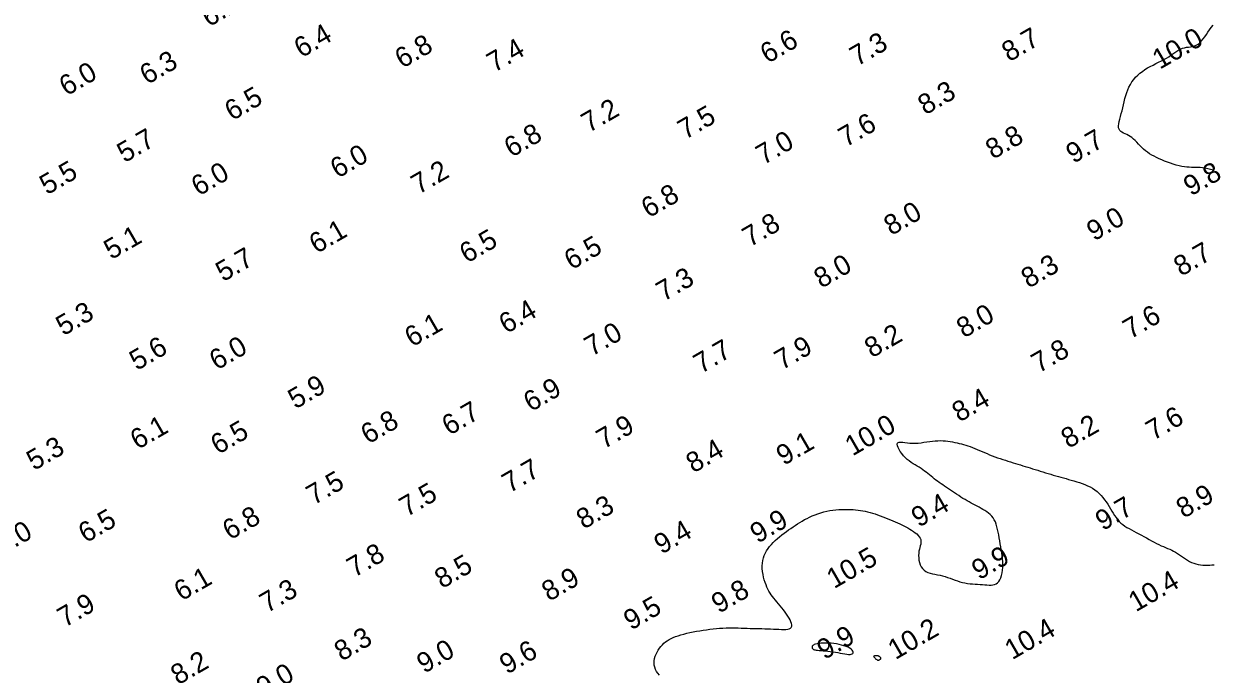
# Model space of a CAD drawing. Extents: x 3024098 to 3056816, y 418252 to 509144.
# Drawn here: x 3033845.6 to 3034142.8, y 418535.1 to 418697.7 of the extents above; entities that cross this region are included whole.
import ezdxf

# ---------------------------------------------------------------- set-up
doc = ezdxf.new("R2010")
doc.units = 0
doc.layers.add('V-CHAN-CONT-EL10', color=7, linetype='Continuous')
doc.layers.add('V-TOPO-SOUN-0911', color=7, linetype='Continuous')

msp = doc.modelspace()

# ---------------------------------------------------------------- linework, layer by layer
at = {"layer": 'V-CHAN-CONT-EL10'}
for points in [[(3034143.18, 418661.15), (3034142.45, 418661.33), (3034141.74, 418661.49), (3034141.06, 418661.62), (3034140.42, 418661.72), (3034139.82, 418661.79), (3034139.25, 418661.82), (3034138.71, 418661.83), (3034138.18, 418661.83), (3034137.64, 418661.84), (3034137.09, 418661.85), (3034136.52, 418661.89), (3034135.91, 418661.97), (3034135.26, 418662.08), (3034134.57, 418662.23), (3034133.85, 418662.42), (3034133.11, 418662.64), (3034132.37, 418662.88), (3034131.63, 418663.14), (3034130.9, 418663.41), (3034130.2, 418663.7), (3034129.53, 418663.99), (3034128.89, 418664.29), (3034128.28, 418664.6), (3034127.71, 418664.92), (3034127.16, 418665.26), (3034126.64, 418665.61), (3034126.15, 418665.98), (3034125.68, 418666.38), (3034125.23, 418666.8), (3034124.8, 418667.24), (3034124.39, 418667.68), (3034123.98, 418668.11), (3034123.58, 418668.53), (3034123.18, 418668.92), (3034122.77, 418669.27), (3034122.35, 418669.58), (3034121.91, 418669.83), (3034121.47, 418670.04), (3034121.04, 418670.23), (3034120.64, 418670.41), (3034120.27, 418670.6), (3034119.96, 418670.81), (3034119.7, 418671.06), (3034119.53, 418671.38), (3034119.44, 418671.76), (3034119.43, 418672.21), (3034119.49, 418672.73), (3034119.6, 418673.3), (3034119.74, 418673.92), (3034119.92, 418674.58), (3034120.1, 418675.27), (3034120.29, 418675.99), (3034120.47, 418676.73), (3034120.65, 418677.49), (3034120.83, 418678.26), (3034121.02, 418679.02), (3034121.22, 418679.78), (3034121.46, 418680.52), (3034121.72, 418681.24), (3034122.02, 418681.93), (3034122.37, 418682.6), (3034122.77, 418683.22), (3034123.21, 418683.81), (3034123.69, 418684.37), (3034124.21, 418684.9), (3034124.77, 418685.39), (3034125.36, 418685.85), (3034125.99, 418686.29), (3034126.65, 418686.69), (3034127.34, 418687.07), (3034128.04, 418687.43), (3034128.74, 418687.78), (3034129.44, 418688.12), (3034130.12, 418688.46), (3034130.77, 418688.8), (3034131.39, 418689.15), (3034131.97, 418689.51), (3034132.51, 418689.87), (3034133.02, 418690.23), (3034133.51, 418690.58), (3034133.99, 418690.9), (3034134.45, 418691.19), (3034134.92, 418691.43), (3034135.4, 418691.63), (3034135.88, 418691.76), (3034136.38, 418691.86), (3034136.89, 418691.93), (3034137.39, 418692), (3034137.89, 418692.09), (3034138.38, 418692.22), (3034138.86, 418692.4), (3034139.31, 418692.67), (3034139.75, 418693.02), (3034140.17, 418693.46), (3034140.57, 418693.96), (3034140.97, 418694.5), (3034141.37, 418695.08), (3034141.77, 418695.67), (3034142.18, 418696.27), (3034142.61, 418696.84), (3034143.06, 418697.38)], [(3034004.56, 418534.9), (3034004.18, 418535.34), (3034003.86, 418535.8), (3034003.6, 418536.3), (3034003.4, 418536.83), (3034003.28, 418537.37), (3034003.23, 418537.92), (3034003.25, 418538.48), (3034003.35, 418539.03), (3034003.51, 418539.58), (3034003.73, 418540.12), (3034003.99, 418540.65), (3034004.29, 418541.15), (3034004.61, 418541.62), (3034004.96, 418542.06), (3034005.33, 418542.47), (3034005.71, 418542.84), (3034006.11, 418543.18), (3034006.54, 418543.49), (3034007, 418543.78), (3034007.5, 418544.04), (3034008.04, 418544.29), (3034008.63, 418544.52), (3034009.27, 418544.74), (3034009.96, 418544.95), (3034010.68, 418545.15), (3034011.44, 418545.33), (3034012.22, 418545.51), (3034013.03, 418545.68), (3034013.85, 418545.83), (3034014.68, 418545.98), (3034015.51, 418546.12), (3034016.35, 418546.24), (3034017.18, 418546.35), (3034018.01, 418546.46), (3034018.83, 418546.54), (3034019.64, 418546.61), (3034020.45, 418546.66), (3034021.24, 418546.7), (3034022.02, 418546.71), (3034022.79, 418546.71), (3034023.54, 418546.7), (3034024.29, 418546.68), (3034025.04, 418546.65), (3034025.77, 418546.62), (3034026.51, 418546.59), (3034027.25, 418546.56), (3034027.99, 418546.54), (3034028.73, 418546.53), (3034029.47, 418546.52), (3034030.2, 418546.5), (3034030.93, 418546.49), (3034031.66, 418546.47), (3034032.38, 418546.45), (3034033.08, 418546.41), (3034033.78, 418546.37), (3034034.45, 418546.33), (3034035.09, 418546.29), (3034035.68, 418546.27), (3034036.21, 418546.28), (3034036.68, 418546.33), (3034037.06, 418546.43), (3034037.36, 418546.59), (3034037.56, 418546.81), (3034037.66, 418547.09), (3034037.67, 418547.42), (3034037.61, 418547.81), (3034037.47, 418548.23), (3034037.27, 418548.68), (3034037.02, 418549.16), (3034036.72, 418549.65), (3034036.38, 418550.15), (3034036.01, 418550.66), (3034035.62, 418551.18), (3034035.21, 418551.69), (3034034.79, 418552.19), (3034034.38, 418552.69), (3034033.98, 418553.17), (3034033.59, 418553.64), (3034033.23, 418554.09), (3034032.88, 418554.53), (3034032.56, 418554.96), (3034032.27, 418555.41), (3034031.98, 418555.86), (3034031.72, 418556.35), (3034031.47, 418556.86), (3034031.24, 418557.42), (3034031.02, 418558.03), (3034030.81, 418558.68), (3034030.64, 418559.37), (3034030.49, 418560.07), (3034030.38, 418560.79), (3034030.31, 418561.51), (3034030.29, 418562.22), (3034030.33, 418562.91), (3034030.43, 418563.58), (3034030.59, 418564.22), (3034030.81, 418564.83), (3034031.07, 418565.42), (3034031.39, 418565.99), (3034031.75, 418566.54), (3034032.15, 418567.07), (3034032.59, 418567.58), (3034033.06, 418568.08), (3034033.56, 418568.56), (3034034.09, 418569.02), (3034034.64, 418569.48), (3034035.19, 418569.92), (3034035.76, 418570.35), (3034036.33, 418570.76), (3034036.89, 418571.17), (3034037.45, 418571.57), (3034038, 418571.96), (3034038.56, 418572.33), (3034039.12, 418572.7), (3034039.69, 418573.06), (3034040.27, 418573.41), (3034040.87, 418573.75), (3034041.49, 418574.07), (3034042.14, 418574.39), (3034042.81, 418574.69), (3034043.5, 418574.97), (3034044.21, 418575.24), (3034044.93, 418575.48), (3034045.67, 418575.69), (3034046.41, 418575.88), (3034047.17, 418576.03), (3034047.92, 418576.15), (3034048.68, 418576.23), (3034049.43, 418576.29), (3034050.18, 418576.32), (3034050.91, 418576.33), (3034051.63, 418576.32), (3034052.33, 418576.29), (3034053, 418576.25), (3034053.64, 418576.2), (3034054.27, 418576.13), (3034054.87, 418576.05), (3034055.47, 418575.95), (3034056.06, 418575.84), (3034056.65, 418575.71), (3034057.25, 418575.56), (3034057.87, 418575.38), (3034058.5, 418575.18), (3034059.14, 418574.96), (3034059.79, 418574.73), (3034060.44, 418574.48), (3034061.1, 418574.23), (3034061.74, 418573.97), (3034062.37, 418573.71), (3034062.98, 418573.45), (3034063.57, 418573.2), (3034064.13, 418572.95), (3034064.68, 418572.71), (3034065.21, 418572.46), (3034065.72, 418572.21), (3034066.22, 418571.95), (3034066.71, 418571.69), (3034067.19, 418571.41), (3034067.65, 418571.12), (3034068.11, 418570.81), (3034068.53, 418570.49), (3034068.92, 418570.17), (3034069.27, 418569.83), (3034069.55, 418569.48), (3034069.77, 418569.13), (3034069.92, 418568.77), (3034069.98, 418568.4), (3034069.97, 418568.03), (3034069.92, 418567.64), (3034069.82, 418567.24), (3034069.71, 418566.81), (3034069.59, 418566.35), (3034069.49, 418565.87), (3034069.42, 418565.35), (3034069.4, 418564.79), (3034069.43, 418564.21), (3034069.5, 418563.62), (3034069.64, 418563.04), (3034069.83, 418562.49), (3034070.08, 418561.97), (3034070.4, 418561.5), (3034070.78, 418561.11), (3034071.23, 418560.79), (3034071.73, 418560.55), (3034072.28, 418560.36), (3034072.87, 418560.21), (3034073.49, 418560.09), (3034074.12, 418559.97), (3034074.77, 418559.85), (3034075.41, 418559.71), (3034076.04, 418559.54), (3034076.67, 418559.33), (3034077.28, 418559.11), (3034077.9, 418558.89), (3034078.51, 418558.66), (3034079.12, 418558.44), (3034079.74, 418558.24), (3034080.36, 418558.07), (3034081, 418557.93), (3034081.63, 418557.83), (3034082.27, 418557.74), (3034082.91, 418557.68), (3034083.54, 418557.64), (3034084.17, 418557.6), (3034084.78, 418557.56), (3034085.37, 418557.51), (3034085.94, 418557.47), (3034086.49, 418557.42), (3034087.01, 418557.39), (3034087.51, 418557.39), (3034087.97, 418557.43), (3034088.4, 418557.53), (3034088.79, 418557.7), (3034089.15, 418557.96), (3034089.46, 418558.3), (3034089.74, 418558.73), (3034089.97, 418559.24), (3034090.16, 418559.81), (3034090.31, 418560.44), (3034090.41, 418561.1), (3034090.47, 418561.8), (3034090.49, 418562.51), (3034090.47, 418563.24), (3034090.41, 418563.97), (3034090.33, 418564.71), (3034090.21, 418565.46), (3034090.09, 418566.21), (3034089.95, 418566.95), (3034089.81, 418567.7), (3034089.68, 418568.45), (3034089.55, 418569.19), (3034089.43, 418569.92), (3034089.3, 418570.63), (3034089.17, 418571.33), (3034089.01, 418571.99), (3034088.82, 418572.62), (3034088.6, 418573.2), (3034088.34, 418573.74), (3034088.04, 418574.22), (3034087.69, 418574.66), (3034087.3, 418575.05), (3034086.88, 418575.4), (3034086.44, 418575.73), (3034085.97, 418576.03), (3034085.49, 418576.31), (3034085.01, 418576.58), (3034084.52, 418576.84), (3034084.03, 418577.1), (3034083.54, 418577.36), (3034083.04, 418577.62), (3034082.54, 418577.89), (3034082.03, 418578.17), (3034081.52, 418578.46), (3034081.01, 418578.76), (3034080.49, 418579.08), (3034079.96, 418579.41), (3034079.44, 418579.76), (3034078.91, 418580.1), (3034078.39, 418580.46), (3034077.87, 418580.81), (3034077.37, 418581.15), (3034076.87, 418581.49), (3034076.39, 418581.82), (3034075.92, 418582.13), (3034075.46, 418582.44), (3034075.02, 418582.75), (3034074.58, 418583.05), (3034074.16, 418583.35), (3034073.74, 418583.66), (3034073.33, 418583.97), (3034072.93, 418584.29), (3034072.53, 418584.61), (3034072.14, 418584.94), (3034071.73, 418585.27), (3034071.33, 418585.59), (3034070.91, 418585.91), (3034070.47, 418586.23), (3034070.02, 418586.54), (3034069.55, 418586.84), (3034069.06, 418587.13), (3034068.56, 418587.43), (3034068.05, 418587.74), (3034067.54, 418588.07), (3034067.04, 418588.43), (3034066.55, 418588.82), (3034066.07, 418589.26), (3034065.61, 418589.75), (3034065.19, 418590.27), (3034064.82, 418590.79), (3034064.5, 418591.31), (3034064.26, 418591.8), (3034064.1, 418592.24), (3034064.05, 418592.61), (3034064.11, 418592.88), (3034064.29, 418593.05), (3034064.58, 418593.13), (3034064.97, 418593.14), (3034065.44, 418593.1), (3034065.99, 418593.03), (3034066.59, 418592.95), (3034067.24, 418592.88), (3034067.92, 418592.84), (3034068.61, 418592.85), (3034069.32, 418592.9), (3034070.04, 418592.98), (3034070.75, 418593.09), (3034071.47, 418593.2), (3034072.18, 418593.3), (3034072.89, 418593.4), (3034073.57, 418593.47), (3034074.24, 418593.5), (3034074.89, 418593.51), (3034075.52, 418593.48), (3034076.14, 418593.44), (3034076.74, 418593.37), (3034077.33, 418593.28), (3034077.91, 418593.18), (3034078.47, 418593.07), (3034079.02, 418592.95), (3034079.57, 418592.83), (3034080.11, 418592.69), (3034080.65, 418592.55), (3034081.19, 418592.39), (3034081.73, 418592.21), (3034082.29, 418592.02), (3034082.86, 418591.81), (3034083.44, 418591.58), (3034084.03, 418591.33), (3034084.64, 418591.07), (3034085.26, 418590.8), (3034085.89, 418590.53), (3034086.52, 418590.26), (3034087.17, 418589.99), (3034087.82, 418589.73), (3034088.47, 418589.48), (3034089.13, 418589.24), (3034089.79, 418589.02), (3034090.44, 418588.8), (3034091.1, 418588.59), (3034091.75, 418588.38), (3034092.39, 418588.18), (3034093.02, 418587.99), (3034093.64, 418587.8), (3034094.26, 418587.61), (3034094.87, 418587.42), (3034095.47, 418587.24), (3034096.08, 418587.05), (3034096.69, 418586.86), (3034097.3, 418586.68), (3034097.92, 418586.48), (3034098.55, 418586.29), (3034099.19, 418586.09), (3034099.83, 418585.89), (3034100.48, 418585.69), (3034101.14, 418585.49), (3034101.79, 418585.3), (3034102.44, 418585.1), (3034103.09, 418584.91), (3034103.73, 418584.73), (3034104.37, 418584.55), (3034105, 418584.37), (3034105.64, 418584.19), (3034106.28, 418584.01), (3034106.93, 418583.83), (3034107.59, 418583.64), (3034108.26, 418583.44), (3034108.94, 418583.24), (3034109.62, 418583.02), (3034110.31, 418582.79), (3034110.99, 418582.54), (3034111.65, 418582.25), (3034112.3, 418581.94), (3034112.92, 418581.6), (3034113.51, 418581.21), (3034114.06, 418580.78), (3034114.57, 418580.32), (3034115.05, 418579.82), (3034115.5, 418579.29), (3034115.92, 418578.75), (3034116.32, 418578.19), (3034116.69, 418577.62), (3034117.06, 418577.04), (3034117.4, 418576.47), (3034117.74, 418575.9), (3034118.08, 418575.35), (3034118.42, 418574.81), (3034118.78, 418574.29), (3034119.15, 418573.8), (3034119.55, 418573.33), (3034119.98, 418572.9), (3034120.45, 418572.51), (3034120.96, 418572.15), (3034121.49, 418571.82), (3034122.05, 418571.5), (3034122.63, 418571.19), (3034123.24, 418570.88), (3034123.85, 418570.57), (3034124.48, 418570.24), (3034125.12, 418569.9), (3034125.77, 418569.54), (3034126.41, 418569.18), (3034127.05, 418568.82), (3034127.69, 418568.46), (3034128.31, 418568.12), (3034128.92, 418567.79), (3034129.51, 418567.5), (3034130.08, 418567.24), (3034130.63, 418567), (3034131.17, 418566.78), (3034131.69, 418566.57), (3034132.2, 418566.35), (3034132.7, 418566.13), (3034133.19, 418565.89), (3034133.68, 418565.62), (3034134.16, 418565.32), (3034134.65, 418564.99), (3034135.13, 418564.65), (3034135.62, 418564.3), (3034136.12, 418563.96), (3034136.62, 418563.63), (3034137.14, 418563.33), (3034137.67, 418563.07), (3034138.21, 418562.85), (3034138.77, 418562.67), (3034139.34, 418562.54), (3034139.92, 418562.44), (3034140.5, 418562.38), (3034141.07, 418562.35), (3034141.65, 418562.35), (3034142.21, 418562.37), (3034142.77, 418562.42), (3034143.33, 418562.48)]]:
    msp.add_lwpolyline(points, dxfattribs=at)
for points in [[(3034049.21, 418540.51), (3034049.82, 418540.4), (3034050.4, 418540.29), (3034050.94, 418540.19), (3034051.44, 418540.11), (3034051.88, 418540.07), (3034052.26, 418540.05), (3034052.57, 418540.09), (3034052.8, 418540.18), (3034052.96, 418540.31), (3034053.03, 418540.48), (3034053.03, 418540.68), (3034052.94, 418540.9), (3034052.77, 418541.14), (3034052.52, 418541.38), (3034052.18, 418541.61), (3034051.77, 418541.83), (3034051.28, 418542.04), (3034050.73, 418542.23), (3034050.13, 418542.4), (3034049.5, 418542.55), (3034048.84, 418542.68), (3034048.18, 418542.78), (3034047.5, 418542.85), (3034046.85, 418542.89), (3034046.21, 418542.9), (3034045.6, 418542.88), (3034045.03, 418542.84), (3034044.51, 418542.78), (3034044.04, 418542.7), (3034043.65, 418542.61), (3034043.32, 418542.5), (3034043.08, 418542.38), (3034042.92, 418542.25), (3034042.81, 418542.12), (3034042.76, 418541.98), (3034042.75, 418541.85), (3034042.78, 418541.73), (3034042.82, 418541.61), (3034042.88, 418541.51), (3034042.93, 418541.43), (3034043, 418541.36), (3034043.08, 418541.3), (3034043.19, 418541.25), (3034043.35, 418541.21), (3034043.54, 418541.17), (3034043.8, 418541.14), (3034044.13, 418541.11), (3034044.53, 418541.07), (3034045, 418541.03), (3034045.52, 418540.98), (3034046.09, 418540.93), (3034046.69, 418540.87), (3034047.32, 418540.8), (3034047.95, 418540.72), (3034048.59, 418540.62)], [(3034058.83, 418538.84), (3034058.92, 418538.78), (3034059, 418538.73), (3034059.07, 418538.68), (3034059.15, 418538.65), (3034059.22, 418538.63), (3034059.3, 418538.63), (3034059.38, 418538.63), (3034059.47, 418538.65), (3034059.56, 418538.69), (3034059.65, 418538.73), (3034059.74, 418538.78), (3034059.82, 418538.84), (3034059.88, 418538.9), (3034059.93, 418538.97), (3034059.96, 418539.03), (3034059.97, 418539.1), (3034059.96, 418539.16), (3034059.93, 418539.22), (3034059.88, 418539.28), (3034059.83, 418539.34), (3034059.77, 418539.39), (3034059.71, 418539.44), (3034059.65, 418539.48), (3034059.59, 418539.53), (3034059.53, 418539.56), (3034059.47, 418539.6), (3034059.4, 418539.63), (3034059.33, 418539.65), (3034059.25, 418539.67), (3034059.16, 418539.69), (3034059.05, 418539.7), (3034058.93, 418539.71), (3034058.79, 418539.72), (3034058.65, 418539.72), (3034058.52, 418539.71), (3034058.4, 418539.69), (3034058.29, 418539.66), (3034058.21, 418539.62), (3034058.17, 418539.57), (3034058.16, 418539.51), (3034058.19, 418539.43), (3034058.25, 418539.35), (3034058.33, 418539.26), (3034058.43, 418539.17), (3034058.53, 418539.08), (3034058.64, 418538.99), (3034058.74, 418538.91)]]:
    msp.add_lwpolyline(points, close=True, dxfattribs=at)

# ---------------------------------------------------------------- texts
at = {"layer": 'V-TOPO-SOUN-0911'}
for s, p in [('6.2', (3033891.88, 418696.83)), ('6.4', (3033915.05, 418689.09)), ('6.8', (3033940.27, 418686.46)), ('6.6', (3034031.64, 418687.68)), ('7.3', (3034054.05, 418687.02)), ('8.7', (3034092.05, 418688.1)), ('10.0 ', (3034129.73, 418686.23)), ('7.4', (3033963.27, 418685.45)), ('6.3', (3033876.46, 418682.4)), ('6.0', (3033856.3, 418679.57)), ('8.3', (3034071.08, 418674.82)), ('6.5', (3033897.71, 418673.37)), ('7.2', (3033986.9, 418670.39)), ('7.5', (3034011.03, 418668.68)), ('7.6', (3034051.2, 418666.78)), ('5.7', (3033870.79, 418662.87)), ('6.8', (3033967.6, 418664.19)), ('8.8', (3034088.01, 418663.73)), ('9.7', (3034108.12, 418662.68)), ('7.0', (3034030.58, 418662.35)), ('6.0', (3033924.12, 418658.97)), ('5.5', (3033851.42, 418654.84)), ('6.0', (3033889.34, 418654.54)), ('7.2', (3033944.34, 418654.97)), ('9.8', (3034137.52, 418654.54)), ('6.8', (3034001.89, 418649.06)), ('8.0', (3034062.57, 418644.66)), ('7.8', (3034027.18, 418641.81)), ('9.0', (3034113.29, 418643.29)), ('6.1', (3033918.83, 418640.15)), ('5.1', (3033867.49, 418638.64)), ('6.5', (3033956.44, 418637.74)), ('6.5', (3033982.62, 418636.07)), ('5.7', (3033895.46, 418633.12)), ('8.7', (3034135.06, 418634.46)), ('8.0', (3034045.08, 418631.48)), ('8.3', (3034096.9, 418631.48)), ('7.3', (3034005.63, 418628.2)), ('5.3', (3033855.5, 418619.6)), ('6.4', (3033966.29, 418620.13)), ('8.0', (3034080.74, 418619.04)), ('7.6', (3034122.36, 418618.79)), ('6.1', (3033942.72, 418616.79)), ('7.0', (3033987.67, 418614.48)), ('8.2', (3034057.73, 418614.06)), ('5.6', (3033873.87, 418610.91)), ('6.0', (3033893.87, 418611)), ('7.7', (3034014.98, 418610.15)), ('7.9', (3034035.22, 418611.04)), ('7.8', (3034099.46, 418610.28)), ('5.9', (3033913.54, 418601.29)), ('6.9', (3033972.43, 418600.6)), ('8.4', (3034079.61, 418598.01)), ('6.7', (3033952.02, 418594.67)), ('6.8', (3033931.74, 418592.5)), ('7.9', (3033990.67, 418591.29)), ('10.0 ', (3034052.86, 418589.54)), ('8.2', (3034106.88, 418591.42)), ('7.6', (3034128.1, 418593.43)), ('6.1', (3033874.08, 418591.14)), ('6.5', (3033894.2, 418589.91)), ('5.3', (3033848.15, 418585.91)), ('8.4', (3034013.08, 418585.28)), ('9.1', (3034035.66, 418587.17)), ('7.7', (3033967.08, 418580.3)), ('7.5', (3033918.12, 418577.28)), ('7.5', (3033941.38, 418574.33)), ('8.9', (3034135.68, 418573.96)), ('8.3', (3033985.65, 418571.24)), ('9.4', (3034069.44, 418571.7)), ('9.7', (3034115.47, 418570.85)), ('6.5', (3033861.1, 418567.8)), ('6.8', (3033897.16, 418568.52)), ('9.9', (3034029.12, 418567.7)), ('6.0', (3033840.1, 418564.81)), ('9.4', (3034005.1, 418564.97)), ('7.8', (3033928.27, 418559.2)), ('10.5 ', (3034048.27, 418556.37)), ('9.9', (3034084.53, 418558.54)), ('8.5', (3033950.21, 418556.38)), ('6.1', (3033885.04, 418553.28)), ('8.9', (3033976.99, 418553.2)), ('10.4 ', (3034123.74, 418550.57)), ('7.3', (3033906.45, 418550.31)), ('9.8', (3034019.44, 418550.18)), ('7.9', (3033855.86, 418546.7)), ('9.5', (3033997.48, 418545.98)), ('8.3', (3033925.12, 418538.24)), ('9.9', (3034045.85, 418538.63)), ('10.2 ', (3034063.6, 418538.62)), ('10.4 ', (3034092.8, 418538.59)), ('9.0', (3033945.74, 418535.18)), ('9.6', (3033966.45, 418534.96)), ('8.2', (3033884.21, 418532.3)), ('9.0', (3033905.61, 418529.21))]:
    msp.add_text(s, height=5, rotation=30, dxfattribs=at).set_placement(p)

doc.saveas('drawing.dxf')
